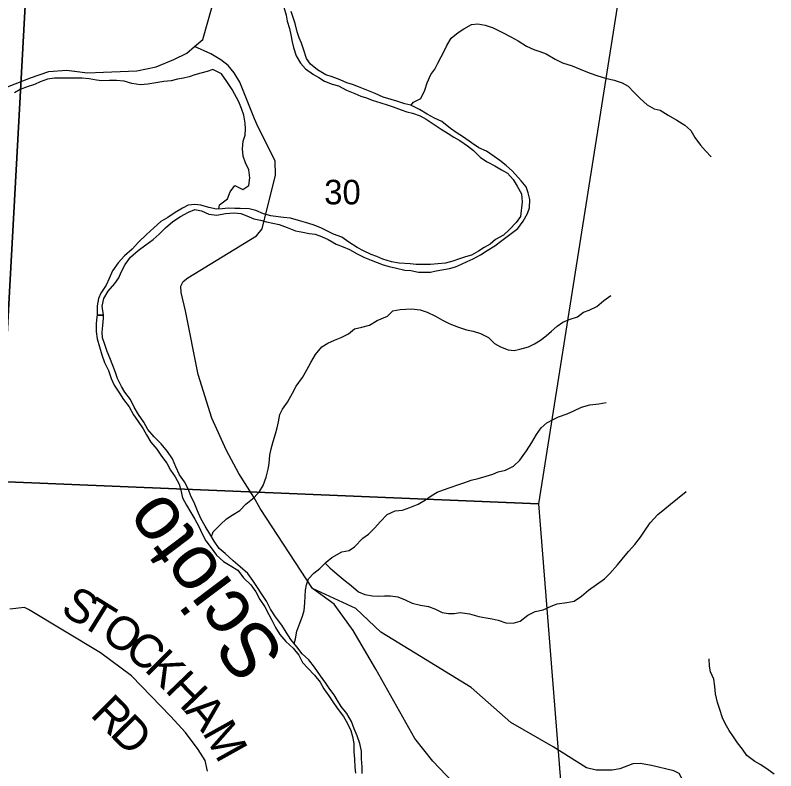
# Model space of a CAD drawing. Extents: x 1624196 to 2029251, y 146837 to 440034.
# Drawn here: x 1884619 to 1891464, y 314729 to 321531 of the extents above; entities that cross this region are included whole.
import ezdxf

# ---------------------------------------------------------------- set-up
doc = ezdxf.new("R2010")
doc.units = 0
for name, color, linetype in [('GM_X_County_Road', 7, 'Continuous'), ('GM_X_County_Road_Text', 7, 'Continuous'), ('GM_X_Major_River', 7, 'Continuous'), ('GM_X_Major_River_Text', 7, 'Continuous'), ('GM_X_Minor_River', 7, 'Continuous'), ('GM_X_Section', 7, 'Continuous'), ('GM_X_Section_Text', 7, 'Continuous'), ('GM_X_State_Route', 7, 'Continuous'), ('GM_X_Township_ROW', 7, 'Continuous')]:
    doc.layers.add(name, color=color, linetype=linetype)

msp = doc.modelspace()

# ---------------------------------------------------------------- linework, layer by layer
at = {"layer": 'GM_X_County_Road'}
for points in [[(1889345.5, 313797.4), (1888377.9, 314815.2), (1888216.1, 315017.9), (1887865.3, 315644.5), (1887661.3, 315990.2), (1887489.9, 316229.2), (1887293.4, 316368.7), (1886822.9, 317088.9), (1886766.9, 317191), (1886630.3, 317404.2), (1886519.5, 317611.2), (1886388.4, 317901.9), (1886265.6, 318297), (1886149.8, 318870), (1886113.1, 319034.9), (1886109.4, 319090.9), (1886128.2, 319128.2), (1886131.5, 319134.9), (1886173, 319166.3), (1886790.2, 319543.9), (1886839.8, 319607.7), (1886960.5, 320089.6), (1886957.8, 320220.8), (1886804.3, 320523.3), (1886772.8, 320597.9), (1886639.1, 320926.8), (1886590, 321011.1), (1886533.8, 321079.2), (1886470.3, 321127.6), (1886380.4, 321181.7), (1886233.5, 321249.3)], [(1886349.9, 314725.4), (1886327.3, 314820.5), (1886263.9, 314920.2), (1886150.6, 315074.2), (1886016, 315219.4), (1885665.7, 315583.1), (1885385.6, 315789.4), (1884739.6, 316179.5), (1884700.9, 316197.6), (1884569.8, 316184)]]:
    msp.add_lwpolyline(points, dxfattribs=at)
at = {"layer": 'GM_X_Major_River'}
for p, q in [((1885412.7, 318831.2), (1885356.7, 318831.4)), ((1885356.7, 318831.4), (1885412.7, 318831.2))]:
    msp.add_line(p, q, dxfattribs=at)
for points in [[(1887036.3, 321604), (1887056.3, 321529.9), (1887066.3, 321477.8), (1887086.3, 321409.7), (1887098.3, 321355.6), (1887110.3, 321291.5), (1887122.3, 321239.4), (1887146.3, 321165.2), (1887186.3, 321099.1), (1887230.3, 321049), (1887302.3, 320996.9), (1887352.3, 320968.9), (1887402.3, 320936.8), (1887472.3, 320910.8), (1887528.3, 320894.7), (1887600.3, 320856.6), (1887674.3, 320824.6), (1887730.3, 320802.5), (1887780.4, 320786.5), (1887832.4, 320766.4), (1887910.4, 320742.4), (1887966.4, 320724.3), (1888020.4, 320706.3), (1888092.4, 320680.3), (1888144.4, 320662.2), (1888194.4, 320648.2), (1888264.4, 320624.1), (1888316.4, 320596.1), (1888380.4, 320554), (1888452.5, 320503.9), (1888514.5, 320465.8), (1888566.5, 320433.8), (1888620.5, 320403.7), (1888690.5, 320353.6), (1888742.5, 320313.5), (1888806.5, 320249.4), (1888866.5, 320209.3), (1888934.5, 320175.2), (1888996.5, 320139.2), (1889048.5, 320109.1), (1889100.5, 320053), (1889136.5, 319990.9), (1889174.5, 319922.8), (1889182.5, 319850.6), (1889166.5, 319718.4), (1889128.5, 319664.3), (1889068.5, 319600.2), (1889014.4, 319552.1), (1888942.4, 319512.1), (1888892.4, 319470), (1888838.4, 319440), (1888788.4, 319407.9), (1888724.3, 319371.9), (1888672.3, 319355.8), (1888608.3, 319333.8), (1888558.3, 319317.8), (1888492.3, 319299.8), (1888422.3, 319291.8), (1888356.3, 319287.8), (1888302.2, 319285.8), (1888228.2, 319287.8), (1888174.2, 319291.8), (1888074.2, 319299.8), (1888004.2, 319309.9), (1887928.2, 319333.9), (1887872.2, 319358), (1887822.2, 319376), (1887752.2, 319408.1), (1887696.1, 319438.1), (1887622.1, 319486.2), (1887558.1, 319532.3), (1887484.1, 319560.4), (1887434.1, 319584.4)], [(1886995.6, 319645.6), (1887065.6, 319619.4), (1887141.5, 319589.3), (1887207.5, 319577.1), (1887263.5, 319567), (1887317.5, 319558.9), (1887375.5, 319538.8), (1887435.4, 319512.6), (1887507.4, 319470.4), (1887569.4, 319446.3), (1887627.3, 319422.1), (1887695.3, 319384), (1887763.2, 319349.8), (1887823.2, 319325.6), (1887875.2, 319303.5), (1887929.1, 319283.4), (1887983.1, 319267.3), (1888049.1, 319253.1), (1888125.1, 319237), (1888179.1, 319232.9), (1888247.1, 319218.7), (1888305.1, 319216.6), (1888355.1, 319218.5), (1888407.1, 319230.5), (1888459.2, 319238.4), (1888527.2, 319250.3), (1888581.2, 319266.2), (1888635.3, 319288.2), (1888687.3, 319314.1), (1888739.4, 319338.1), (1888807.5, 319374), (1888867.5, 319412), (1888935.6, 319456), (1888997.7, 319502), (1889141.9, 319609.9), (1889190.1, 319676), (1889230.2, 319746), (1889248.3, 319798.1), (1889250.4, 319872.2), (1889236.5, 319932.3), (1889216.6, 319984.5), (1889170.7, 320040.7), (1889092.8, 320127), (1889036.9, 320177.1), (1888981, 320223.3), (1888929, 320257.5), (1888861.1, 320305.7), (1888791.1, 320335.8), (1888725.2, 320382), (1888653.2, 320432.2), (1888587.3, 320474.4), (1888535.4, 320510.6), (1888457.5, 320574.8), (1888393.5, 320603), (1888325.5, 320639.2), (1888257.6, 320681.4), (1888179.6, 320719.6), (1888125.7, 320733.7), (1888053.7, 320757.9), (1888001.7, 320772), (1887929.7, 320792.1), (1887857.8, 320826.3), (1887707.8, 320886.7), (1887653.9, 320906.8), (1887601.9, 320922.9), (1887541.9, 320949.1), (1887470, 320977.2), (1887414, 320995.4), (1887338, 321039.6), (1887276.1, 321089.8), (1887240.2, 321141.9), (1887212.3, 321226.1), (1887196.4, 321278.2), (1887174.5, 321328.4), (1887156.6, 321382.5), (1887138.7, 321454.7), (1887118.8, 321508.8), (1887100.9, 321562.9)], [(1887434.1, 319584.4), (1887370.1, 319616.5), (1887300.1, 319642.5), (1887232.1, 319664.6), (1887168.1, 319682.6), (1887096, 319702.7), (1887034, 319710.7), (1886984, 319714.7), (1886918, 319724.8), (1886854, 319742.8), (1886784, 319772.8), (1886724, 319788.9), (1886644, 319790.9), (1886594, 319790.9), (1886533.9, 319792.9), (1886481.9, 319786.9), (1886429.9, 319784.9), (1886361.9, 319801), (1886289.9, 319821), (1886235.9, 319827), (1886173.9, 319821), (1886123.9, 319795), (1886057.8, 319754.9), (1885991.8, 319710.8), (1885927.8, 319672.8), (1885865.8, 319616.7), (1885799.8, 319556.6), (1885727.7, 319488.5), (1885671.7, 319424.4), (1885601.7, 319364.3), (1885545.7, 319300.2), (1885495.6, 319230), (1885465.6, 319159.9), (1885437.6, 319099.8), (1885389.6, 319029.7), (1885369.6, 318979.6), (1885357.6, 318913.5), (1885356.7, 318831.4)], [(1885412.7, 318831.2), (1885402.4, 318910.9), (1885416.2, 318979), (1885456.3, 319045.1), (1885514.4, 319115.1), (1885552.5, 319167.2), (1885572.6, 319217.2), (1885608.7, 319285.3), (1885654.8, 319351.3), (1885725, 319411.3), (1885793, 319463.3), (1885859.1, 319511.3), (1885915.2, 319559.3), (1885971.3, 319617.3), (1886037.5, 319673.3), (1886107.5, 319717.2), (1886179.6, 319757.2), (1886235.7, 319781.1), (1886295.7, 319769), (1886361.6, 319740.8), (1886433.6, 319730.7), (1886511.7, 319746.6), (1886587.7, 319752.5), (1886647.7, 319746.4), (1886703.7, 319724.2), (1886765.6, 319698.1), (1886827.6, 319686), (1886879.6, 319671.8), (1886937.6, 319659.7), (1886995.6, 319645.6)], [(1885356.7, 318831.4), (1885354.6, 318815.1), (1885348.3, 318751), (1885348, 318684.8), (1885357.7, 318618.6), (1885397.1, 318474), (1885420.9, 318403.7), (1885458.6, 318331.4), (1885482.3, 318261.1), (1885508.1, 318200.8), (1885549.9, 318136.5), (1885593.6, 318070.1), (1885645.4, 318003.7), (1885683.2, 317933.3), (1885719, 317883), (1885770.7, 317806.6), (1885800.5, 317754.3), (1885838.3, 317686), (1885892.1, 317623.5), (1885935.9, 317561.2), (1885983.7, 317498.8), (1886015.5, 317434.5), (1886057.3, 317374.1), (1886093, 317307.8), (1886108.8, 317255.6), (1886124.5, 317185.3), (1886160.3, 317119), (1886200.1, 317054.6), (1886233.8, 316994.3), (1886271.6, 316928), (1886301.4, 316861.7), (1886333.1, 316799.4), (1886382.9, 316737), (1886430.7, 316670.6), (1886492.6, 316614.1), (1886554.5, 316577.8), (1886622.4, 316533.3), (1886674.2, 316466.9), (1886738, 316402.5), (1886783.8, 316340.1), (1886821.5, 316271.7), (1886865.3, 316203.3), (1886901.1, 316135), (1886926.9, 316084.8), (1886962.6, 316018.4), (1887000.4, 315956.1), (1887054.2, 315891.7), (1887120.1, 315833.2), (1887171.8, 315768.8), (1887205.6, 315702.5), (1887253.5, 315652.1), (1887311.3, 315589.7), (1887363.1, 315525.3), (1887394.9, 315467), (1887442.6, 315402.6), (1887490.4, 315332.2), (1887526.2, 315281.9), (1887572, 315217.5), (1887609.8, 315153.2), (1887639.6, 315090.9), (1887653.3, 315038.7), (1887665.1, 314974.5), (1887666.8, 314900.3), (1887672.5, 314832), (1887676.2, 314761.9), (1887679.9, 314707.7)], [(1887740, 314705.4), (1887740.3, 314763.6), (1887736.6, 314835.8), (1887734.9, 314904), (1887721.2, 314974.2), (1887695.4, 315044.5), (1887667.7, 315106.8), (1887643.9, 315171.1), (1887602.2, 315243.5), (1887552.4, 315307.8), (1887518.6, 315362.1), (1887488.7, 315412.4), (1887450.9, 315462.7), (1887415.1, 315517), (1887365.3, 315583.4), (1887311.6, 315661.9), (1887261.8, 315728.3), (1887199.9, 315780.7), (1887152.1, 315843.1), (1887100.4, 315909.5), (1887058.6, 315975.9), (1887016.8, 316038.2), (1886961.1, 316114.7), (1886917.3, 316185.1), (1886881.6, 316255.4), (1886837.8, 316319.8), (1886792, 316388.2), (1886758.2, 316442.5), (1886712.4, 316504.8), (1886644.6, 316565.3), (1886580.7, 316619.8), (1886508.9, 316684.2), (1886455, 316730.6), (1886409.2, 316797), (1886369.5, 316861.3), (1886327.7, 316929.7), (1886288, 317000.1), (1886260.2, 317070.4), (1886228.5, 317144.7), (1886202.7, 317195), (1886175, 317267.3), (1886141.2, 317329.6), (1886097.4, 317394), (1886063.7, 317466.3), (1886033.9, 317536.7), (1885990.2, 317603), (1885932.4, 317671.5), (1885870.6, 317735.9), (1885810.8, 317800.4), (1885775, 317866.7), (1885729.2, 317935.1), (1885689.5, 318003.5), (1885655.7, 318069.8), (1885603.9, 318136.2), (1885574.1, 318188.5), (1885540.4, 318260.8), (1885522.6, 318313), (1885496.9, 318377.3), (1885469.1, 318447.6), (1885447.3, 318501.9), (1885425.6, 318566.1), (1885403.8, 318626.4), (1885400, 318676.5), (1885408.3, 318738.7), (1885412.6, 318802.8), (1885412.7, 318831.2)]]:
    msp.add_lwpolyline(points, dxfattribs=at)
at = {"layer": 'GM_X_Minor_River'}
for points in [[(1888180.5, 320719.1), (1888203.7, 320747.6), (1888267.8, 320781.5), (1888305.9, 320855.6), (1888326, 320921.7), (1888358.2, 320995.8), (1888396.2, 321045.8), (1888422.3, 321097.8), (1888452.4, 321155.9), (1888480.5, 321206), (1888502.6, 321258), (1888542.7, 321324.1), (1888604.8, 321374), (1888656.9, 321408), (1888725, 321448), (1888781, 321453.9), (1888847, 321441.8), (1888919, 321417.6), (1889004.9, 321375.4), (1889078.9, 321337.2), (1889144.8, 321299), (1889218.8, 321252.8), (1889286.7, 321222.6), (1889338.7, 321204.5), (1889396.7, 321182.4), (1889476.6, 321136.1), (1889542.6, 321102), (1889632.5, 321073.8), (1889702.5, 321045.6), (1889784.5, 321013.4), (1889862.4, 320985.2), (1889930.4, 320965.1), (1890008.4, 320944.9), (1890080.4, 320922.7), (1890134.3, 320892.6), (1890186.2, 320838.4), (1890242.1, 320782.2), (1890306.1, 320724), (1890370, 320687.8), (1890424, 320675.7), (1890495.9, 320629.5), (1890571.9, 320587.3), (1890645.8, 320541.1), (1890697.7, 320492.9), (1890735.6, 320430.7), (1890785.5, 320360.5), (1890829.5, 320310.3), (1890883.4, 320256.2)], [(1886450.3, 319785.7), (1886457.8, 319822.8), (1886529.9, 319878.8), (1886554, 319940.9), (1886594.1, 319996.9), (1886668.1, 319960.7), (1886722.1, 319998.7), (1886730.3, 320066.8), (1886720.4, 320139), (1886692.5, 320203.1), (1886670.6, 320261.3), (1886662.7, 320327.4), (1886670.8, 320395.5), (1886688.9, 320449.6), (1886691, 320507.7), (1886687.1, 320559.8), (1886675.2, 320630), (1886655.3, 320690.1), (1886631.4, 320752.2), (1886571.6, 320860.5), (1886521.7, 320934.8), (1886473.8, 321003), (1886397.9, 321043.2), (1886345.8, 321025.2), (1886287.8, 321009.3), (1886233.8, 320995.3), (1886183.7, 320975.4), (1886131.7, 320963.5), (1886079.6, 320953.5), (1886021.6, 320939.6), (1885957.6, 320933.7), (1885885.6, 320921.8), (1885811.5, 320909.9), (1885745.5, 320904), (1885669.5, 320916.1), (1885599.5, 320938.3), (1885531.5, 320942.4), (1885467.5, 320942.5), (1885399.5, 320940.6), (1885349.5, 320944.7), (1885283.5, 320958.9), (1885221.5, 320965), (1885149.5, 320963.1), (1885095.5, 320965.2), (1885039.5, 320965.3), (1884971.5, 320965.4), (1884909.4, 320955.5), (1884843.4, 320929.5), (1884791.3, 320907.6), (1884727.3, 320885.6), (1884663.2, 320861.7), (1884613.2, 320831.7)], [(1889680.4, 318816.3), (1889734.5, 318858.8), (1889784.5, 318876.8), (1889852.5, 318908.9), (1889916.5, 318963), (1889978.6, 319007)], [(1887970.1, 318822.3), (1888016.1, 318869.1), (1888082.1, 318881.1), (1888134.1, 318885.1), (1888186.2, 318887.1), (1888262.2, 318879.1), (1888326.2, 318857), (1888401.3, 318820.8)], [(1886384.9, 316836.4), (1886401.6, 316881.3), (1886466, 316945.1), (1886520.3, 316997), (1886570.5, 317028.8), (1886640.8, 317070.6), (1886695.1, 317128.5), (1886769.5, 317188.3), (1886817.8, 317242.3), (1886850.1, 317296.2), (1886876.5, 317372.3), (1886894.9, 317444.4), (1886903.1, 317496.5), (1886909.4, 317570.7), (1886921.7, 317626.8), (1886940, 317692.9), (1886960.4, 317763), (1886976.6, 317815), (1886988.9, 317871.1), (1887001.2, 317935.2), (1887023.4, 317985.2), (1887069.8, 318047.2), (1887114.2, 318127.2), (1887146.6, 318191.2), (1887205, 318269.1), (1887243.3, 318337.1), (1887279.7, 318403.1), (1887320.1, 318475.1), (1887378.5, 318545), (1887432.7, 318576.9), (1887490.9, 318604.7), (1887551.1, 318630.5), (1887617.4, 318662.2), (1887671.6, 318706.1), (1887737.8, 318723.8), (1887806, 318739.6), (1887876.3, 318781.3), (1887970.1, 318822.3)], [(1888401.3, 318820.8), (1888465.2, 318786.6), (1888531.2, 318752.2), (1888607.1, 318721.8), (1888679.2, 318699.4), (1888741.2, 318685.1), (1888805.2, 318666.7), (1888877.2, 318630.3), (1888933, 318573.9), (1888984.9, 318545.6), (1889054.9, 318517.2), (1889109, 318512.9), (1889159.1, 318524.7), (1889239.3, 318546.4), (1889293.5, 318572.2), (1889345.8, 318604), (1889396, 318643.9), (1889446.3, 318685.8), (1889496.6, 318731.7), (1889546.8, 318767.5), (1889605, 318791.3), (1889680.4, 318816.3)], [(1887129.6, 315872), (1887142.5, 315917.3), (1887152.8, 315985.5), (1887179.1, 316057.5), (1887205.5, 316121.6), (1887217.7, 316171.6), (1887226, 316239.8), (1887228.3, 316301.9), (1887230.5, 316354), (1887238.8, 316404.1), (1887257, 316456.2), (1887305.3, 316508.1), (1887361.6, 316549.9), (1887415.9, 316605.8), (1887468.2, 316647.7), (1887558.6, 316699.4), (1887622.7, 316711.2), (1887672.9, 316745), (1887747.4, 316822.9), (1887797.6, 316858.7), (1887854, 316916.6), (1887904.3, 316970.5), (1887966.7, 317036.4), (1888039, 317070.1), (1888105.1, 317075.9), (1888171.3, 317097.6), (1888245.5, 317129.3), (1888311.8, 317169.1), (1888362, 317203), (1888416.3, 317236.8), (1888472.4, 317258.6), (1888532.6, 317280.4), (1888602.9, 317304.1), (1888665, 317323.9), (1888723.2, 317343.7), (1888785.4, 317361.4), (1888855.6, 317381.2), (1888915.7, 317398.9), (1888965.9, 317418.8), (1889032.1, 317434.5), (1889104.4, 317470.2), (1889158.7, 317526.1), (1889219.1, 317608.1), (1889267.6, 317684), (1889309.9, 317756), (1889352.3, 317816), (1889402.5, 317859.9), (1889458.8, 317891.7), (1889508.9, 317915.5), (1889585.2, 317943.2), (1889645.4, 317969), (1889713.6, 318000.8), (1889789.9, 318024.5), (1889870, 318032.1), (1889938.2, 318043.8)], [(1887408.9, 316598.5), (1887449.8, 316555.5), (1887517.6, 316499.1), (1887587.5, 316438.6), (1887641.4, 316396.2), (1887707.2, 316339.8), (1887765.2, 316315.5), (1887833.2, 316305.1), (1887885.3, 316300.9), (1887941.4, 316304.6), (1887995.5, 316302.4), (1888061.5, 316294), (1888127.5, 316267.7), (1888191.5, 316237.3), (1888265.5, 316220.9), (1888337.6, 316206.5), (1888399.6, 316182.2), (1888461.5, 316153.8), (1888517.6, 316143.5), (1888569.7, 316145.3), (1888623.8, 316155.1), (1888707.8, 316140.6), (1888791.9, 316118.2), (1888855.9, 316105.8), (1888910, 316095.6), (1888966, 316083.3), (1889034, 316060.9), (1889100.1, 316056.6), (1889162.3, 316074.3), (1889230.6, 316128.2), (1889296.9, 316162), (1889371, 316177.6), (1889443.3, 316211.4), (1889495.5, 316231.2), (1889581.6, 316242.8), (1889647.8, 316254.6), (1889716.1, 316300.4), (1889778.4, 316356.2), (1889850.8, 316406), (1889921.1, 316457.8), (1889971.4, 316503.7), (1890039.8, 316581.6), (1890082.1, 316633.5), (1890138.5, 316703.4), (1890194.9, 316767.3), (1890247.3, 316833.3), (1890281.6, 316885.2), (1890334, 316961.2), (1890402.4, 317035.1), (1890464.7, 317086.9), (1890515, 317128.8), (1890579.3, 317178.6), (1890655.7, 317242.4)], [(1891447.7, 314698.2), (1891395.8, 314738.5), (1891327.8, 314780.9), (1891273.9, 314811.3), (1891204, 314867.7), (1891164.2, 314924.1), (1891118.4, 314980.4), (1891082.6, 315034.7), (1891044.8, 315091), (1891007, 315155.4), (1890985.2, 315205.6), (1890957.5, 315288), (1890939.7, 315342.2), (1890922, 315420.5), (1890914.3, 315488.7), (1890906.6, 315552.9), (1890874.9, 315619.2), (1890867.1, 315669.4), (1890863.4, 315735.6)]]:
    msp.add_lwpolyline(points, dxfattribs=at)
at = {"layer": 'GM_X_Section'}
for points in [[(1884777.5, 322904.3), (1884771.1, 322774.3), (1884479.7, 317505.5), (1879136.8, 317945.7), (1879584.1, 323204.2), (1883469.6, 322950.9)], [(1890197, 322633.6), (1889326.9, 317133), (1884475.1, 317333.5), (1884479.7, 317505.5), (1884771.1, 322774.3)], [(1884475.1, 317333.5), (1889326.9, 317133), (1889745, 311883.1), (1889143.2, 311935.2), (1884140.4, 312424.2)]]:
    msp.add_lwpolyline(points, close=True, dxfattribs=at)
at = {"layer": 'GM_X_State_Route'}
for points in [[(1885152.6, 321027.5), (1885154.9, 321027.2), (1885265.4, 321013.4), (1885413.6, 321018.7), (1885712.2, 321031.2), (1885886.7, 321066.4), (1886045.3, 321131.7), (1886161.8, 321189.3), (1886233.5, 321249.3), (1886306.7, 321310.7), (1886390.5, 321608.8), (1886413.5, 321781), (1886449.1, 322077.3), (1886460.5, 322118.2), (1886496.1, 322245.4), (1886595.9, 322539.4), (1886686.9, 322703.2), (1886848.4, 322922.8), (1886973.1, 323010.3), (1887241.8, 323061), (1887484.2, 323059.8), (1887760.5, 323042.4), (1888171.1, 323020.3), (1888199.7, 323012.3)], [(1884324.6, 320797.8), (1884756.2, 320965.9), (1884920.8, 321025.2), (1885081.2, 321036.4), (1885152.6, 321027.5)]]:
    msp.add_lwpolyline(points, dxfattribs=at)
at = {"layer": 'GM_X_Township_ROW'}
msp.add_lwpolyline([(1891568.8, 313819.6), (1891267.9, 313942.4), (1891145.2, 314004.4), (1891027.2, 314092.9), (1890946, 314162), (1890748.4, 314425.4), (1890594.8, 314703.4), (1890546.6, 314729.6), (1890346, 314776.6), (1890243, 314792.8), (1890177.7, 314791.3), (1890060.7, 314747.4), (1889990.1, 314733.8), (1889846.8, 314733.8), (1889760.7, 314754.7), (1889460.8, 314944.9), (1889080.3, 315164.5), (1888721.8, 315479.1), (1888217, 315786.4), (1887909.7, 315976.7), (1887682.9, 316188.9), (1887293.4, 316368.7)], dxfattribs=at)

# ---------------------------------------------------------------- texts
at = {"layer": 'GM_X_County_Road_Text'}
for s, rotation, p in [('S', 328.52449, (1885014.8, 316153)), ('T', 328.17996, (1885187, 316047.6)), ('O', 325.58247, (1885374.6, 315931.2)), ('C', 321.16647, (1885587.5, 315785.7)), ('K', 314.87379, (1885773, 315637)), ('H', 313.85883, (1885958.3, 315450.9)), ('R', 315.28703, (1885285.4, 315227.1)), ('A', 309.94223, (1886137.6, 315264.6)), ('D', 314.51317, (1885459.7, 315054.5)), ('M', 299.13895, (1886298.6, 315074.5))]:
    msp.add_text(s, height=300, rotation=rotation, dxfattribs=at).set_placement(p)
at = {"layer": 'GM_X_Major_River_Text'}
msp.add_text('Scioto', height=500.03, rotation=126.99724, dxfattribs=at).set_placement((1887059.5, 315782.7))
at = {"layer": 'GM_X_Section_Text'}
msp.add_text('30', height=221, rotation=0.00001, dxfattribs=at).set_placement((1887399.5, 319827.8))

doc.saveas('drawing.dxf')
